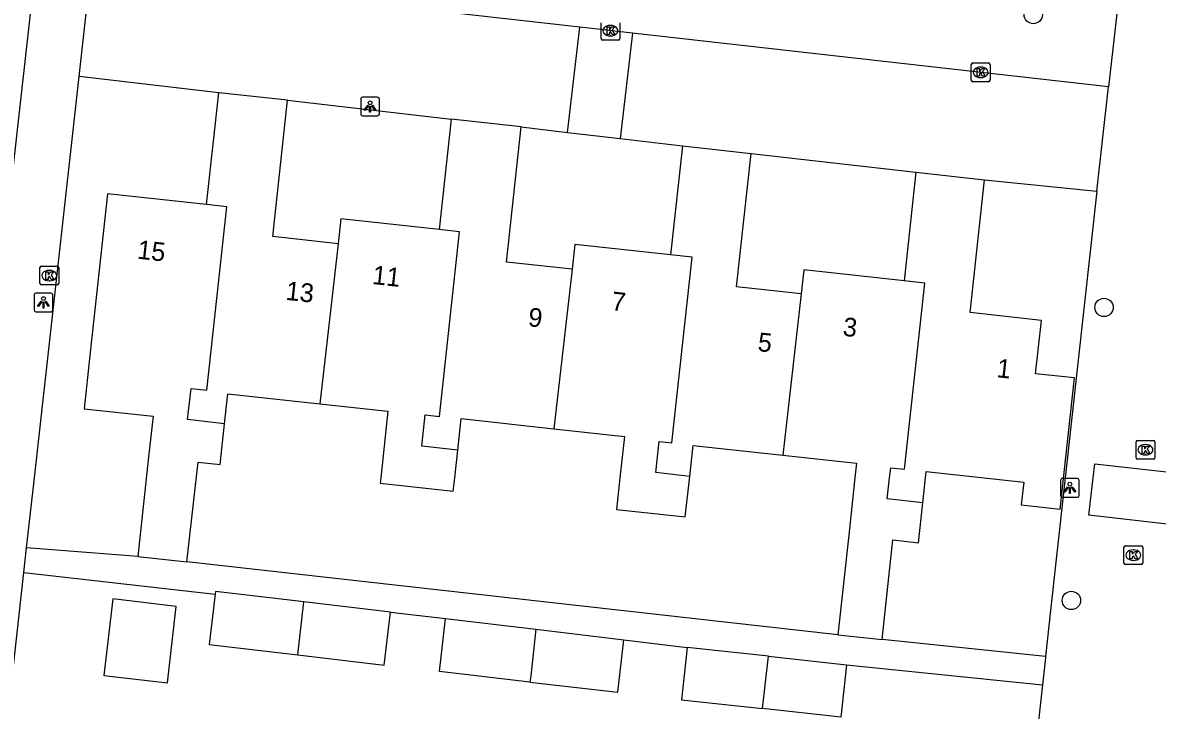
# Model space of a CAD drawing. Extents: x 162082 to 163393, y 388091 to 388632.
# Drawn here: x 162786.3 to 162846.8, y 388237.6 to 388274.3 of the extents above; entities that cross this region are included whole.
import ezdxf

# ---------------------------------------------------------------- set-up
doc = ezdxf.new("R2010")
doc.units = 0
for name, color, linetype in [('IMGEO_Boom', 7, 'Continuous'), ('IMGEO_Kolk', 7, 'Continuous'), ('IMGEO_Lichtpunt', 7, 'Continuous'), ('IMGEO_Pand', 7, 'Continuous'), ('IMGEO_Pand_nummerreeks', 7, 'Continuous'), ('IMGEO_Rijbaan_lokaal_open', 7, 'Continuous'), ('IMGEO_Voetpad_open', 7, 'Continuous')]:
    doc.layers.add(name, color=color, linetype=linetype)

msp = doc.modelspace()

# ---------------------------------------------------------------- linework, layer by layer
at = {"layer": 'IMGEO_Boom'}
for centre in [(162840.216, 388274.748), (162843.997, 388259.098), (162842.255, 388243.442)]:
    msp.add_circle(centre, 0.489, dxfattribs=at)
at = {"layer": 'IMGEO_Kolk'}
for p, q in [((162817.14, 388273.461), (162817.14, 388274.313)), ((162817.628, 388274.167), (162817.653, 388274.167)), ((162818.141, 388274.313), (162818.141, 388273.461)), ((162817.651, 388273.607), (162817.626, 388273.607)), ((162818.067, 388273.387), (162817.215, 388273.387)), ((162836.907, 388271.233), (162836.907, 388272.085)), ((162836.982, 388272.159), (162837.834, 388272.159)), ((162837.395, 388271.939), (162837.42, 388271.939)), ((162837.908, 388272.085), (162837.908, 388271.233)), ((162837.834, 388271.159), (162836.982, 388271.159)), ((162837.418, 388271.379), (162837.393, 388271.379)), ((162787.258, 388261.299), (162788.11, 388261.299)), ((162787.183, 388260.373), (162787.183, 388261.225)), ((162787.671, 388261.079), (162787.696, 388261.079)), ((162788.184, 388261.225), (162788.184, 388260.373)), ((162788.11, 388260.299), (162787.258, 388260.299)), ((162787.694, 388260.519), (162787.669, 388260.519)), ((162845.705, 388251.068), (162845.705, 388251.92)), ((162845.78, 388251.994), (162846.632, 388251.994)), ((162846.193, 388251.774), (162846.218, 388251.774)), ((162846.706, 388251.92), (162846.706, 388251.068)), ((162846.632, 388250.994), (162845.78, 388250.994)), ((162846.216, 388251.214), (162846.191, 388251.214)), ((162845.059, 388245.436), (162845.059, 388246.288)), ((162845.134, 388246.362), (162845.986, 388246.362)), ((162845.547, 388246.142), (162845.572, 388246.142)), ((162846.06, 388246.288), (162846.06, 388245.436)), ((162845.57, 388245.582), (162845.545, 388245.582)), ((162845.986, 388245.362), (162845.134, 388245.362))]:
    msp.add_line(p, q, dxfattribs=at)
for points in [[(162817.14, 388273.461), (162817.14, 388274.313)], [(162817.461, 388274.087), (162817.584, 388274.087), (162817.584, 388273.936), (162817.714, 388274.087), (162817.878, 388274.087), (162817.732, 388273.936), (162817.885, 388273.687), (162817.733, 388273.687), (162817.648, 388273.851), (162817.584, 388273.784), (162817.584, 388273.687), (162817.461, 388273.687), (162817.461, 388274.087)], [(162818.141, 388274.313), (162818.141, 388273.461)], [(162818.067, 388273.387), (162817.215, 388273.387)], [(162836.907, 388271.233), (162836.907, 388272.085)], [(162836.982, 388272.159), (162837.834, 388272.159)], [(162837.228, 388271.859), (162837.351, 388271.859), (162837.351, 388271.708), (162837.481, 388271.859), (162837.645, 388271.859), (162837.499, 388271.708), (162837.652, 388271.459), (162837.5, 388271.459), (162837.415, 388271.623), (162837.351, 388271.556), (162837.351, 388271.459), (162837.228, 388271.459), (162837.228, 388271.859)], [(162837.908, 388272.085), (162837.908, 388271.233)], [(162837.834, 388271.159), (162836.982, 388271.159)], [(162787.258, 388261.299), (162788.11, 388261.299)], [(162787.183, 388260.373), (162787.183, 388261.225)], [(162787.504, 388260.999), (162787.627, 388260.999), (162787.627, 388260.848), (162787.757, 388260.999), (162787.921, 388260.999), (162787.775, 388260.848), (162787.928, 388260.599), (162787.776, 388260.599), (162787.691, 388260.763), (162787.627, 388260.696), (162787.627, 388260.599), (162787.504, 388260.599), (162787.504, 388260.999)], [(162788.184, 388261.225), (162788.184, 388260.373)], [(162788.11, 388260.299), (162787.258, 388260.299)], [(162845.705, 388251.068), (162845.705, 388251.92)], [(162845.78, 388251.994), (162846.632, 388251.994)], [(162846.026, 388251.694), (162846.149, 388251.694), (162846.149, 388251.543), (162846.279, 388251.694), (162846.443, 388251.694), (162846.297, 388251.543), (162846.45, 388251.294), (162846.298, 388251.294), (162846.213, 388251.458), (162846.149, 388251.391), (162846.149, 388251.294), (162846.026, 388251.294), (162846.026, 388251.694)], [(162846.706, 388251.92), (162846.706, 388251.068)], [(162846.632, 388250.994), (162845.78, 388250.994)], [(162845.059, 388245.436), (162845.059, 388246.288)], [(162845.134, 388246.362), (162845.986, 388246.362)], [(162846.06, 388246.288), (162846.06, 388245.436)], [(162845.38, 388246.062), (162845.503, 388246.062), (162845.503, 388245.911), (162845.633, 388246.062), (162845.797, 388246.062), (162845.651, 388245.911), (162845.804, 388245.662), (162845.652, 388245.662), (162845.567, 388245.826), (162845.503, 388245.759), (162845.503, 388245.662), (162845.38, 388245.662), (162845.38, 388246.062)], [(162845.986, 388245.362), (162845.134, 388245.362)]]:
    msp.add_lwpolyline(points, dxfattribs=at)
for centre, start, end in [((162817.217, 388273.463), 181.55205, 268.44795), ((162817.217, 388273.463), 181.55205, 268.44795), ((162818.065, 388273.463), 271.55205, 358.44795), ((162818.065, 388273.463), 271.55205, 358.44795), ((162836.984, 388272.083), 91.55205, 178.44795), ((162836.984, 388272.083), 91.55205, 178.44795), ((162837.832, 388272.083), 1.55205, 88.44795), ((162837.832, 388272.083), 1.55205, 88.44795), ((162836.984, 388271.235), 181.55205, 268.44795), ((162836.984, 388271.235), 181.55205, 268.44795), ((162837.832, 388271.235), 271.55205, 358.44795), ((162837.832, 388271.235), 271.55205, 358.44795), ((162787.26, 388261.223), 91.55205, 178.44795), ((162787.26, 388261.223), 91.55205, 178.44795), ((162788.108, 388261.223), 1.55205, 88.44795), ((162788.108, 388261.223), 1.55205, 88.44795), ((162787.26, 388260.375), 181.55205, 268.44795), ((162787.26, 388260.375), 181.55205, 268.44795), ((162788.108, 388260.375), 271.55205, 358.44795), ((162788.108, 388260.375), 271.55205, 358.44795), ((162845.782, 388251.918), 91.55205, 178.44795), ((162845.782, 388251.918), 91.55205, 178.44795), ((162846.63, 388251.918), 1.55205, 88.44795), ((162846.63, 388251.918), 1.55205, 88.44795), ((162845.782, 388251.07), 181.55205, 268.44795), ((162845.782, 388251.07), 181.55205, 268.44795), ((162846.63, 388251.07), 271.55205, 358.44795), ((162846.63, 388251.07), 271.55205, 358.44795), ((162845.136, 388246.286), 91.55205, 178.44795), ((162845.136, 388246.286), 91.55205, 178.44795), ((162845.984, 388246.286), 1.55205, 88.44795), ((162845.984, 388246.286), 1.55205, 88.44795), ((162845.136, 388245.438), 181.55205, 268.44795), ((162845.136, 388245.438), 181.55205, 268.44795), ((162845.984, 388245.438), 271.55205, 358.44795), ((162845.984, 388245.438), 271.55205, 358.44795)]:
    msp.add_arc(centre, 0.0765, start, end, dxfattribs=at)
for centre, major_axis, ratio, start_param, end_param in [((162817.627, 388273.887), (-0.387, 0.002), 0.722429, 4.712389, 7.853982), ((162817.652, 388273.887), (-0.39, 0.002), 0.717154, 1.570796, 4.712389), ((162837.394, 388271.659), (-0.387, 0.002), 0.722429, 4.712389, 7.853982), ((162837.419, 388271.659), (-0.39, 0.002), 0.717154, 1.570796, 4.712389), ((162787.67, 388260.799), (-0.387, 0.002), 0.722429, 4.712389, 7.853982), ((162787.695, 388260.799), (-0.39, 0.002), 0.717154, 1.570796, 4.712389), ((162846.192, 388251.494), (-0.387, 0.002), 0.722429, 4.712389, 7.853982), ((162846.217, 388251.494), (-0.39, 0.002), 0.717154, 1.570796, 4.712389), ((162845.546, 388245.862), (-0.387, 0.002), 0.722429, 4.712389, 7.853982), ((162845.571, 388245.862), (-0.39, 0.002), 0.717154, 1.570796, 4.712389)]:
    msp.add_ellipse(centre, major_axis=major_axis, ratio=ratio, start_param=start_param, end_param=end_param, dxfattribs=at)
at = {"layer": 'IMGEO_Lichtpunt'}
for p, q in [((162804.309, 388270.238), (162804.309, 388269.431)), ((162804.309, 388270.238), (162804.309, 388269.431)), ((162805.211, 388270.333), (162804.403, 388270.333)), ((162805.211, 388270.333), (162804.403, 388270.333)), ((162805.305, 388269.431), (162805.305, 388270.238)), ((162805.305, 388269.431), (162805.305, 388270.238)), ((162804.403, 388269.337), (162805.211, 388269.337)), ((162804.403, 388269.337), (162805.211, 388269.337)), ((162786.872, 388259.772), (162786.872, 388258.965)), ((162786.872, 388259.772), (162786.872, 388258.965)), ((162787.774, 388259.867), (162786.966, 388259.867)), ((162787.774, 388259.867), (162786.966, 388259.867)), ((162787.868, 388258.965), (162787.868, 388259.772)), ((162787.868, 388258.965), (162787.868, 388259.772)), ((162786.966, 388258.871), (162787.774, 388258.871)), ((162786.966, 388258.871), (162787.774, 388258.871)), ((162841.673, 388249.856), (162841.673, 388249.049)), ((162841.673, 388249.856), (162841.673, 388249.049)), ((162842.575, 388249.951), (162841.767, 388249.951)), ((162842.575, 388249.951), (162841.767, 388249.951)), ((162842.669, 388249.049), (162842.669, 388249.856)), ((162842.669, 388249.049), (162842.669, 388249.856)), ((162841.767, 388248.955), (162842.575, 388248.955)), ((162841.767, 388248.955), (162842.575, 388248.955))]:
    msp.add_line(p, q, dxfattribs=at)
for points in [[(162804.683, 388269.902), (162804.722, 388269.874), (162804.534, 388269.612), (162804.496, 388269.639), (162804.683, 388269.902)], [(162804.785, 388269.854), (162804.832, 388269.854), (162804.832, 388269.532), (162804.785, 388269.532), (162804.785, 388269.854)], [(162804.895, 388269.874), (162804.933, 388269.901), (162805.12, 388269.639), (162805.081, 388269.611), (162804.895, 388269.874)], [(162787.246, 388259.436), (162787.285, 388259.408), (162787.097, 388259.146), (162787.059, 388259.173), (162787.246, 388259.436)], [(162787.348, 388259.388), (162787.395, 388259.388), (162787.395, 388259.066), (162787.348, 388259.066), (162787.348, 388259.388)], [(162787.458, 388259.408), (162787.496, 388259.435), (162787.683, 388259.173), (162787.644, 388259.145), (162787.458, 388259.408)], [(162842.047, 388249.52), (162842.086, 388249.492), (162841.898, 388249.23), (162841.86, 388249.257), (162842.047, 388249.52)], [(162842.149, 388249.472), (162842.196, 388249.472), (162842.196, 388249.15), (162842.149, 388249.15), (162842.149, 388249.472)], [(162842.259, 388249.492), (162842.297, 388249.519), (162842.484, 388249.257), (162842.445, 388249.229), (162842.259, 388249.492)]]:
    msp.add_lwpolyline(points, dxfattribs=at)
for centre in [(162804.808, 388270.036), (162787.371, 388259.57), (162842.172, 388249.654)]:
    msp.add_circle(centre, 0.0994, dxfattribs=at)
for centre, start, end in [((162804.403, 388270.238), 90, 180), ((162804.403, 388270.238), 90, 180), ((162805.211, 388270.238), 0, 90), ((162805.211, 388270.238), 0, 90), ((162804.403, 388269.431), 180, 270), ((162804.403, 388269.431), 180, 270), ((162805.211, 388269.431), 270, 0), ((162805.211, 388269.431), 270, 360), ((162786.966, 388259.772), 90, 180), ((162786.966, 388259.772), 90, 180), ((162787.774, 388259.772), 0, 90), ((162787.774, 388259.772), 0, 90), ((162786.966, 388258.965), 180, 270), ((162786.966, 388258.965), 180, 270), ((162787.774, 388258.965), 270, 0), ((162787.774, 388258.965), 270, 360), ((162841.767, 388249.856), 90, 180), ((162841.767, 388249.856), 90, 180), ((162842.575, 388249.856), 0, 90), ((162842.575, 388249.856), 0, 90), ((162841.767, 388249.049), 180, 270), ((162841.767, 388249.049), 180, 270), ((162842.575, 388249.049), 270, 0), ((162842.575, 388249.049), 270, 360)]:
    msp.add_arc(centre, 0.0946, start, end, dxfattribs=at)
at = {"layer": 'IMGEO_Pand'}
for points in [[(162796.076, 388264.6), (162796.725, 388270.565)], [(162800.408, 388270.164), (162796.725, 388270.565)], [(162803.101, 388262.501), (162799.615, 388262.88), (162800.408, 388270.164)], [(162809.131, 388269.149), (162808.49, 388263.26)], [(162812.88, 388268.741), (162809.131, 388269.149)], [(162815.592, 388261.142), (162812.094, 388261.523), (162812.88, 388268.741)], [(162821.482, 388267.729), (162820.848, 388261.905)], [(162821.482, 388267.729), (162825.151, 388267.329)], [(162827.826, 388259.816), (162824.374, 388260.192), (162825.151, 388267.329)], [(162833.953, 388266.318), (162833.322, 388260.527)], [(162833.953, 388266.318), (162837.613, 388265.92)], [(162834.324, 388248.65), (162834.506, 388250.324), (162839.712, 388249.755), (162839.58, 388248.546), (162841.658, 388248.32), (162842.421, 388255.329), (162840.344, 388255.555), (162840.654, 388258.408), (162836.841, 388258.823), (162837.613, 388265.92)], [(162796.076, 388264.6), (162790.792, 388265.176), (162789.85, 388256.523), (162789.541, 388253.687), (162793.222, 388253.286), (162792.986, 388251.115), (162792.407, 388245.791)], [(162797.041, 388252.885), (162795.068, 388253.109), (162795.256, 388254.771), (162796.087, 388254.68), (162797.157, 388264.482), (162796.076, 388264.6)], [(162808.49, 388263.26), (162803.246, 388263.831), (162803.101, 388262.501)], [(162809.485, 388251.47), (162807.565, 388251.689), (162807.754, 388253.354), (162808.508, 388253.271), (162809.585, 388263.141), (162808.49, 388263.26)], [(162803.101, 388262.501), (162802.123, 388253.952)], [(162820.848, 388261.905), (162815.736, 388262.462), (162815.592, 388261.142)], [(162821.873, 388250.064), (162820.062, 388250.27), (162820.251, 388251.937), (162820.928, 388251.861), (162822.011, 388261.778), (162820.848, 388261.905)], [(162815.592, 388261.142), (162814.616, 388252.617)], [(162833.322, 388260.527), (162827.967, 388261.11), (162827.826, 388259.816)], [(162834.324, 388248.65), (162832.418, 388248.865), (162832.546, 388250), (162832.607, 388250.536), (162833.348, 388250.451), (162834.435, 388260.403), (162833.322, 388260.527)], [(162827.826, 388259.816), (162826.84, 388251.206)], [(162797.041, 388252.885), (162797.215, 388254.486), (162802.123, 388253.952)], [(162802.123, 388253.952), (162805.764, 388253.555), (162805.377, 388250), (162805.345, 388249.711), (162809.247, 388249.286), (162809.325, 388250), (162809.485, 388251.47)], [(162795.018, 388245.507), (162795.635, 388250.827), (162796.803, 388250.7), (162797.041, 388252.885)], [(162809.485, 388251.47), (162809.668, 388253.156), (162814.616, 388252.617)], [(162814.616, 388252.617), (162818.387, 388252.207), (162818.147, 388250), (162817.963, 388248.309), (162821.638, 388247.909), (162821.873, 388250.064)], [(162821.873, 388250.064), (162822.054, 388251.727), (162826.84, 388251.206)], [(162826.84, 388251.206), (162830.783, 388250.777), (162830.698, 388250), (162830.364, 388246.931), (162829.785, 388241.608)], [(162832.144, 388241.352), (162832.723, 388246.674), (162834.093, 388246.525), (162834.324, 388248.65)], [(162792.407, 388245.791), (162795.018, 388245.507)], [(162796.532, 388243.772), (162796.218, 388241.085), (162800.951, 388240.532)], [(162801.273, 388243.365), (162796.549, 388243.917), (162796.532, 388243.772)], [(162790.595, 388239.438), (162793.986, 388239.041), (162794.463, 388243.124), (162791.072, 388243.52), (162790.595, 388239.438)], [(162800.951, 388240.532), (162801.273, 388243.365)], [(162805.899, 388242.824), (162801.273, 388243.365)], [(162800.951, 388240.532), (162805.568, 388239.992), (162805.899, 388242.824)], [(162813.346, 388239.079), (162808.513, 388239.648), (162808.844, 388242.48)], [(162808.844, 388242.48), (162813.667, 388241.916)], [(162813.667, 388241.916), (162813.383, 388239.409), (162813.346, 388239.079)], [(162813.667, 388241.916), (162818.357, 388241.345)], [(162813.346, 388239.079), (162818.041, 388238.547), (162818.357, 388241.345)], [(162829.785, 388241.608), (162832.144, 388241.352)], [(162821.739, 388240.934), (162821.433, 388238.137), (162825.765, 388237.665)], [(162826.082, 388240.461), (162821.739, 388240.934)], [(162825.765, 388237.665), (162826.082, 388240.461)], [(162826.082, 388240.461), (162830.248, 388240.007)], [(162830.248, 388240.007), (162829.943, 388237.21), (162825.765, 388237.665)]]:
    msp.add_lwpolyline(points, dxfattribs=at)
at = {"layer": 'IMGEO_Rijbaan_lokaal_open'}
for points in [[(162789.279, 388271.438), (162791.272, 388289.437)], [(162816.006, 388274.071), (162793.773, 388276.577), (162794.554, 388283.634), (162817.02, 388281.102)], [(162845.032, 388277.944), (162844.24, 388270.888)], [(162815.345, 388268.451), (162816.006, 388274.071)], [(162818.824, 388273.753), (162816.006, 388274.071)], [(162818.824, 388273.753), (162818.161, 388268.12)], [(162844.24, 388270.888), (162818.824, 388273.753)], [(162796.725, 388270.565), (162789.279, 388271.438)], [(162843.614, 388265.311), (162844.24, 388270.888)], [(162800.408, 388270.164), (162809.131, 388269.149)], [(162812.88, 388268.741), (162815.345, 388268.451)], [(162815.345, 388268.451), (162818.161, 388268.12)], [(162818.161, 388268.12), (162821.482, 388267.729)], [(162825.151, 388267.329), (162833.953, 388266.318)], [(162837.613, 388265.92), (162843.614, 388265.311)], [(162843.614, 388265.311), (162841.916, 388250), (162841.425, 388245.495), (162841.16, 388243.06), (162840.876, 388240.446)], [(162848.14, 388250.229), (162848.114, 388250), (162847.831, 388247.473), (162843.189, 388247.991), (162843.414, 388250), (162843.498, 388250.747), (162848.14, 388250.229)], [(162840.876, 388240.446), (162840.868, 388240.375), (162840.707, 388238.931)], [(162840.707, 388238.931), (162837.876, 388213.576)]]:
    msp.add_lwpolyline(points, dxfattribs=at)
at = {"layer": 'IMGEO_Voetpad_open'}
for points in [[(162790.694, 388310.876), (162783.866, 388250), (162783.69, 388248.429)], [(162786.471, 388246.262), (162786.888, 388250), (162789.279, 388271.438)], [(162786.323, 388244.931), (162786.471, 388246.262)], [(162792.407, 388245.791), (162786.471, 388246.262)], [(162783.503, 388219.652), (162786.323, 388244.931)], [(162786.323, 388244.931), (162796.532, 388243.772)], [(162829.785, 388241.608), (162795.018, 388245.507)], [(162805.899, 388242.824), (162808.844, 388242.48)], [(162818.357, 388241.345), (162821.739, 388240.934)], [(162840.876, 388240.446), (162832.144, 388241.352)], [(162830.248, 388240.007), (162840.707, 388238.931)]]:
    msp.add_lwpolyline(points, dxfattribs=at)

# ---------------------------------------------------------------- texts
at = {"layer": 'IMGEO_Pand_nummerreeks'}
for s, rotation, p in [('15', 353.77768, (162792.347, 388261.707)), ('11', 353.78575, (162804.896, 388260.353)), ('13', 353.79514, (162800.273, 388259.509)), ('7', 353.78162, (162817.663, 388258.953)), ('9', 353.78388, (162813.214, 388258.102)), ('3', 353.78914, (162830.017, 388257.588)), ('5', 353.78371, (162825.471, 388256.773)), ('1', 353.78848, (162838.232, 388255.373))]:
    msp.add_text(s, height=1, rotation=rotation, dxfattribs=at).set_placement(p)

doc.saveas('drawing.dxf')
